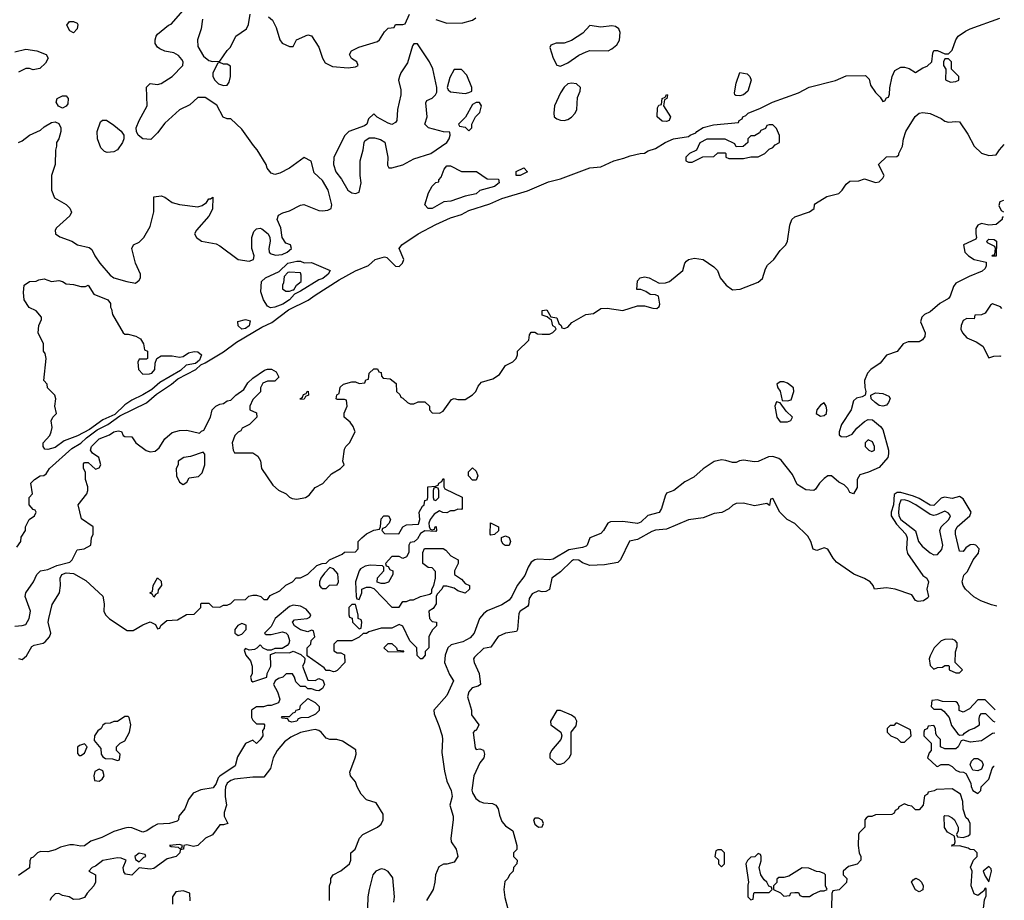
# Model space of a CAD drawing. Header units: inches. Extents: x 2380249 to 2585472, y 382747 to 546448.
# Tile 355 of 626: x 2562317 to 2567694, y 421451 to 426260. Entities that reach past the tile are written whole.
import ezdxf

# ---------------------------------------------------------------- set-up
doc = ezdxf.new("R2010")
doc.units = ezdxf.units.IN
doc.header["$MEASUREMENT"] = 0
doc.layers.add('C5462', color=7, linetype='Continuous')

msp = doc.modelspace()

# ---------------------------------------------------------------- linework, layer by layer
at = {"layer": 'C5462', "color": 4}
for points, elevation in [([(2562309.5, 425590.5), (2562330, 425598.8), (2562369.7, 425630.3), (2562430, 425657.3), (2562450, 425674.8), (2562490, 425698), (2562510, 425702), (2562530, 425694), (2562542, 425670), (2562542, 425650), (2562531.3, 425610), (2562518, 425590), (2562518, 425570), (2562511.6, 425548.4), (2562511.3, 425470), (2562491.3, 425410), (2562491.3, 425330), (2562507.1, 425287.1), (2562570, 425251.3), (2562590, 425231.3), (2562598.8, 425210), (2562590.8, 425190), (2562516.9, 425123.1), (2562511.3, 425110), (2562512, 425090), (2562535.3, 425075.3), (2562602, 425050), (2562632, 425030), (2562696.8, 425016.8), (2562710, 425004.7), (2562726.8, 424970), (2562754, 424930), (2562810, 424866), (2562830, 424851), (2562902, 424830), (2562950, 424822), (2562970, 424838), (2562976, 424850), (2562976, 424870), (2562949, 424930), (2562928.8, 425011.1), (2562938, 425030), (2562970, 425046), (2562995.3, 425070), (2563028.7, 425130), (2563048.8, 425211.1), (2563050, 425292), (2563090, 425298), (2563110, 425291.3), (2563150, 425262.8), (2563190, 425250.8), (2563290, 425238.8), (2563313.6, 425246.4), (2563337.2, 425262.8), (2563350, 425282), (2563358, 425282), (2563371.3, 425291.3), (2563370, 425226), (2563350, 425188), (2563282, 425110), (2563272, 425090), (2563282, 425070), (2563310, 425051.3), (2563390, 425036), (2563410, 425026), (2563510, 424951), (2563570, 424940.7), (2563594, 424950), (2563597.2, 424970), (2563583.7, 425010), (2563585.1, 425070), (2563596.2, 425103.8), (2563610, 425118.8), (2563630, 425122), (2563638.4, 425118.4), (2563673, 425090), (2563682.4, 425070), (2563685.3, 425050), (2563677.6, 425010), (2563679.1, 424990), (2563684.2, 424984.2), (2563714.3, 424974.3), (2563750, 424977.8), (2563778, 424990), (2563801.2, 425010), (2563795.3, 425030), (2563770, 425040.7), (2563749.6, 425070), (2563742.9, 425122.9), (2563722, 425170), (2563730, 425192), (2563753.6, 425206.4), (2563790, 425216), (2563850, 425246.8), (2563869.4, 425250.6), (2563950, 425218.8), (2563970, 425216), (2564000.2, 425219.8), (2564018, 425230), (2564020.4, 425239.6), (2564022, 425250), (2564000.9, 425330), (2563970, 425382), (2563924.7, 425424.7), (2563908.4, 425488.4), (2563870, 425508), (2563790.6, 425449.4), (2563738, 425422), (2563710, 425415.3), (2563690, 425422), (2563669.1, 425449.1), (2563662, 425470), (2563614, 425550), (2563592.9, 425572.9), (2563530, 425662), (2563470, 425718), (2563450, 425718), (2563428.8, 425728.9), (2563392.9, 425792.9), (2563330, 425835.3), (2563290, 425835.3), (2563245.4, 425794.6), (2563190, 425768.7), (2563110, 425695.3), (2563070, 425642), (2563033.2, 425606.8), (2562990, 425609.3), (2562964, 425630), (2562954, 425650), (2562953.2, 425670), (2562969.2, 425710), (2563012.7, 425790), (2563010, 425892), (2563030, 425911), (2563070, 425906), (2563090, 425911.3), (2563149.1, 425950.9), (2563208, 426010), (2563208.7, 426030), (2563203.1, 426043.1), (2563184.7, 426064.7), (2563158.6, 426078.6), (2563110, 426089.2), (2563081.2, 426101.2), (2563069.6, 426109.6), (2563057.2, 426130), (2563056, 426150), (2563061.2, 426170), (2563070, 426181), (2563129.4, 426230.6), (2563144, 426236), (2563208.7, 426310)], 36), ([(2563315.9, 426264.1), (2563307.7, 426210), (2563287.7, 426150), (2563290, 426114), (2563321.1, 426061.1), (2563350, 426038), (2563370, 426031.3), (2563410, 426034), (2563450, 426092), (2563468.8, 426111.1), (2563498, 426170), (2563555.3, 426210), (2563566.3, 426233.7), (2563575.3, 426290)], 36), ([(2563676.3, 426276.3), (2563697.3, 426257.3), (2563718, 426218), (2563738, 426150), (2563750, 426132), (2563790, 426114), (2563810, 426114), (2563829.1, 426150.9), (2563890, 426178), (2563910, 426172), (2563950.7, 426110.7), (2563971.2, 426051.1), (2563985.4, 426025.4), (2564025.4, 426005.4), (2564110, 425998), (2564150, 426002), (2564166, 426010), (2564158, 426030), (2564128.8, 426048.9), (2564118, 426070), (2564128, 426090), (2564169.2, 426110.8), (2564270, 426141), (2564282, 426150), (2564310, 426194), (2564330, 426214), (2564362, 426218), (2564370, 426234), (2564410, 426234), (2564422, 426238), (2564446, 426290)], 36), ([(2562300.4, 423379.6), (2562322, 423410), (2562325.6, 423434.4), (2562348, 423470), (2562348, 423490), (2562368, 423530), (2562398, 423550), (2562406, 423570), (2562402, 423582), (2562390, 423586), (2562368, 423610), (2562368.4, 423651.6), (2562386, 423670), (2562378, 423730), (2562398, 423750), (2562428, 423770), (2562448.8, 423771.1), (2562460.4, 423779.6), (2562479, 423810), (2562601.6, 423918.4), (2562650, 423947.8), (2562682.4, 423977.6), (2562740, 424020), (2562798.4, 424050), (2562863.8, 424096.2), (2563010, 424168.2), (2563064.2, 424215.8), (2563146, 424270), (2563180.7, 424299.3), (2563279, 424350), (2563305.2, 424374.8), (2563330, 424385.5), (2563430, 424446.7), (2563500.6, 424499.4), (2563639.2, 424580.8), (2563692.9, 424607.1), (2563784.9, 424675.1), (2563892.2, 424727.8), (2563930, 424756.4), (2564060.9, 424839.1), (2564150, 424888.4), (2564221.5, 424918.5), (2564259, 424950), (2564310, 424964.7), (2564322, 424962), (2564370, 424914), (2564390, 424912), (2564408, 424930), (2564415.3, 424950), (2564388.7, 425010), (2564404, 425030), (2564492.7, 425090), (2564590, 425142), (2564670, 425177.4), (2564730, 425197), (2564770, 425217.4), (2564885.1, 425254.9), (2564950, 425283.7), (2565090, 425326), (2565205.2, 425374.8), (2565270, 425392), (2565430, 425450.4), (2565490, 425457.3), (2565562, 425490), (2565616.6, 425503.4), (2565650, 425517.3), (2565706, 425530), (2565729.3, 425530.7), (2565750, 425544.7), (2565790, 425556), (2565842, 425590), (2565888, 425610), (2565970, 425622), (2565978, 425630), (2566010, 425642), (2566015.3, 425650), (2566050, 425672.4), (2566105.4, 425685.4), (2566242, 425698), (2566246, 425710), (2566262, 425718), (2566266, 425730), (2566283.1, 425736.9), (2566295.3, 425750), (2566363.3, 425776.7), (2566429, 425810), (2566570, 425860.5), (2566627.8, 425892.2), (2566771.6, 425928.4), (2566830, 425954), (2566935.3, 425955.3), (2566955.3, 425935.3), (2566963.5, 425903.5), (2566990, 425862), (2567016.9, 425836.9), (2567030, 425814), (2567042, 425818), (2567050, 425834), (2567062, 425838), (2567067.3, 425852.7), (2567068.4, 425888.4), (2567081.2, 425950), (2567097.2, 425982.8), (2567130, 426001), (2567150, 426001), (2567174.4, 425994.4), (2567210, 425972), (2567250, 425998), (2567272.9, 426007.1), (2567298, 426030), (2567303.1, 426076.9), (2567310, 426092), (2567330, 426092), (2567370, 426074), (2567390, 426074), (2567410, 426094), (2567428.7, 426150), (2567442.7, 426170), (2567482.2, 426197.8), (2567508.7, 426211.3), (2567670, 426268.8)], 32), ([(2564590, 426260.7), (2564650, 426240.7), (2564736.5, 426243.5), (2564790, 426258), (2564808, 426270)], 36), ([(2562290, 426084.7), (2562350, 426098.8), (2562410, 426090.7), (2562462, 426070), (2562471.3, 426050), (2562456.8, 426023.2), (2562426.4, 425993.6), (2562390, 425986), (2562370, 425994), (2562350, 425994), (2562310, 425974)], 36), ([(2562290, 422947.3), (2562330, 422951), (2562350, 422958), (2562369.3, 422990.7), (2562376, 423030), (2562346.6, 423110), (2562349.3, 423130), (2562392.7, 423190), (2562410, 423231), (2562429.7, 423250.3), (2562470, 423258.4), (2562520, 423280), (2562590, 423298.4), (2562602.9, 423310), (2562630, 423364.7), (2562669, 423371), (2562706, 423390), (2562708, 423430), (2562718, 423450), (2562718, 423490), (2562654, 423534), (2562635.3, 423610), (2562684, 423670), (2562689.2, 423690), (2562689, 423710), (2562675.3, 423750), (2562675.3, 423790), (2562665.2, 423810), (2562665.2, 423834.8), (2562670, 423842), (2562690, 423842), (2562730, 423806), (2562750, 423812), (2562759, 423830), (2562748.8, 423868.9), (2562713.6, 423893.6), (2562704, 423910), (2562709.3, 423930), (2562750, 423972), (2562806.3, 423993.7), (2562830, 424010.4), (2562855.3, 424015.3), (2562872, 424012), (2562882, 423990), (2562890, 423984.7), (2562930, 423982), (2562951.3, 423950), (2563007.9, 423907.9), (2563030, 423900.7), (2563056.5, 423903.5), (2563078.6, 423921.4), (2563110, 423971), (2563150, 424006), (2563190, 424017.3), (2563230, 424018.8), (2563298, 424002), (2563310, 424014), (2563322, 424018), (2563358, 424090), (2563368.7, 424130), (2563388.7, 424150), (2563410, 424161), (2563430, 424164.7), (2563450, 424178), (2563470, 424182), (2563498, 424210), (2563540.2, 424239.8), (2563563.2, 424276.8), (2563590, 424302), (2563654.6, 424345.4), (2563670, 424351.3), (2563691.3, 424351.3), (2563718, 424338), (2563731.6, 424308.4), (2563710, 424286), (2563670, 424286), (2563644.7, 424275.3), (2563632, 424250), (2563632, 424228), (2563590, 424186), (2563574, 424150), (2563574, 424130), (2563610, 424114), (2563612, 424090), (2563572, 424050), (2563532, 424030), (2563524.7, 424015.3), (2563510, 424008), (2563492, 423990), (2563478, 423950), (2563482, 423910), (2563490, 423894), (2563590, 423894), (2563616.9, 423876.9), (2563631.6, 423851.6), (2563638, 423810), (2563698.5, 423718.5), (2563730, 423690.8), (2563772, 423670), (2563790, 423652), (2563805.4, 423645.4), (2563830, 423641), (2563878, 423650), (2563897.2, 423662.8), (2563930, 423704.7), (2563972.5, 423727.5), (2564019.3, 423780.7), (2564068, 423810), (2564088, 423830), (2564082, 423850), (2564090, 423914), (2564098, 423930), (2564118, 423950), (2564148, 424010), (2564138, 424038), (2564122, 424062), (2564089.2, 424090), (2564088.8, 424111.1), (2564106, 424150), (2564102, 424182), (2564090, 424186), (2564050, 424186), (2564046, 424190), (2564048.4, 424211.6), (2564062, 424218), (2564067.3, 424252.7), (2564086, 424270), (2564130, 424282), (2564150, 424282), (2564170, 424274), (2564202, 424278), (2564207.3, 424292.7), (2564222, 424298), (2564226, 424330), (2564250, 424354), (2564270, 424354), (2564278, 424338), (2564290, 424334), (2564292.7, 424312.7), (2564302, 424302), (2564339.6, 424299.6), (2564372.7, 424272.7), (2564374, 424230), (2564392.7, 424212.7), (2564398, 424198), (2564410, 424194), (2564434, 424170), (2564450, 424162), (2564470, 424162), (2564492.7, 424172.7), (2564530, 424174), (2564554, 424150), (2564554, 424130), (2564570, 424114), (2564610, 424112), (2564630, 424122), (2564674.6, 424185.4), (2564690, 424191.3), (2564710, 424186), (2564750, 424186), (2564790, 424211.3), (2564808.7, 424230), (2564820.9, 424259.1), (2564839, 424281), (2564900.2, 424299.8), (2564936.5, 424323.5), (2564970, 424371.3), (2565010, 424391.3), (2565028.7, 424410), (2565035.3, 424430), (2565035.3, 424450), (2565098, 424510), (2565100.4, 424539.6), (2565110, 424554), (2565130, 424554), (2565145.4, 424545.4), (2565170, 424542), (2565210, 424542), (2565228, 424552), (2565246, 424570), (2565242, 424582), (2565228.4, 424588.4), (2565222, 424622), (2565210, 424626), (2565198, 424638), (2565170, 424646), (2565170, 424672), (2565196, 424676), (2565218, 424638), (2565250, 424632), (2565262, 424602), (2565274, 424590), (2565278, 424578), (2565290, 424574), (2565310, 424582), (2565332.9, 424607.1), (2565409.3, 424650.7), (2565450, 424656), (2565490, 424682.8), (2565525.4, 424685.4), (2565610, 424672), (2565690, 424698), (2565730, 424698), (2565775.3, 424684.7), (2565796.4, 424683.6), (2565810, 424694), (2565813.6, 424706.4), (2565806, 424750), (2565790, 424758), (2565760.4, 424760.4), (2565736.4, 424776.4), (2565710, 424786), (2565687.3, 424787.3), (2565690, 424834), (2565706, 424850), (2565730, 424856), (2565754, 424850), (2565810, 424822), (2565843.6, 424823.6), (2565866, 424830), (2565939, 424890), (2565949, 424930), (2565958, 424942), (2565970, 424951), (2566002, 424958), (2566050, 424950.4), (2566107.7, 424910), (2566127.7, 424890), (2566143, 424850), (2566174.9, 424810), (2566210, 424785.7), (2566250.8, 424789.2), (2566350, 424826.7), (2566372.9, 424847.1), (2566390, 424898.8), (2566401.1, 424918.9), (2566436.2, 424950), (2566470, 425000.7), (2566500.9, 425030), (2566509.6, 425050.4), (2566522.4, 425137.6), (2566534, 425170), (2566550, 425182.8), (2566630, 425211.3), (2566655.3, 425230), (2566658, 425250), (2566663.1, 425256.9), (2566725.6, 425294.4), (2566790, 425311.3), (2566808.7, 425330), (2566830, 425362), (2566850, 425378), (2566900.4, 425379.6), (2566930, 425392), (2566990, 425372), (2567010, 425374), (2567030, 425394), (2567038, 425410), (2567008, 425470), (2567010, 425474), (2567050, 425512), (2567107.3, 425512.7), (2567118, 425522), (2567118, 425530), (2567138, 425570), (2567144, 425610), (2567157.2, 425650), (2567207.5, 425732.5), (2567229.5, 425750.5), (2567250, 425753.4), (2567290, 425747.3), (2567350, 425721), (2567370, 425706.8), (2567390, 425701), (2567430, 425704.7), (2567450, 425702), (2567495.9, 425635.9), (2567530.5, 425570.5), (2567570, 425531.3), (2567610, 425518), (2567650, 425522), (2567668.7, 425550), (2567694.3, 425578)], 28), ([(2567689.9, 425273.3), (2567670, 425266), (2567664.7, 425244.7), (2567678, 425218), (2567689, 425211.7)], 28), ([(2567688.6, 425186), (2567682, 425178), (2567682, 425170), (2567650, 425142), (2567610, 425138), (2567570, 425148), (2567550, 425138), (2567539.6, 425120.4), (2567538, 425090), (2567542, 425070), (2567538, 425062), (2567472, 425030), (2567478, 424990), (2567498, 424970), (2567530, 424951.3), (2567595.3, 424935.3), (2567596, 424916), (2567590, 424902), (2567573.8, 424886.2), (2567501.7, 424858.3), (2567430, 424820.9), (2567416.7, 424803.3), (2567399.3, 424750), (2567390, 424738), (2567342.8, 424710), (2567290, 424664), (2567258, 424650), (2567243.4, 424636.6), (2567236, 424610), (2567262.8, 424550), (2567261, 424530), (2567247.5, 424512.5), (2567230, 424501.2), (2567170, 424501.2), (2567142, 424490), (2567110, 424449), (2567050, 424428.7), (2567015.5, 424384.5), (2566966, 424350), (2566946.8, 424330), (2566931.3, 424290), (2566931.6, 424251.6), (2566938, 424230), (2566934, 424210), (2566918.8, 424201.2), (2566887.1, 424192.9), (2566870, 424178), (2566858, 424130), (2566804.7, 424050), (2566792, 424010), (2566792.7, 423992.7), (2566803.6, 423983.6), (2566830, 423982), (2566863.1, 423996.9), (2566888.7, 424030), (2566930, 424066), (2566950, 424076), (2566974.4, 424074.4), (2567018.5, 424038.5), (2567030, 424022), (2567062, 423910), (2567062, 423890), (2567058, 423870), (2567010, 423815.3), (2566952, 423790), (2566904.7, 423775.3), (2566891.3, 423748.7), (2566890, 423706), (2566871.3, 423670), (2566850, 423678), (2566839.5, 423699.5), (2566819.5, 423719.5), (2566790, 423735.3), (2566750, 423768.7), (2566730, 423768.7), (2566710, 423755.3), (2566684.7, 423730), (2566663.6, 423696.4), (2566654, 423690), (2566610, 423693.2), (2566562.7, 423722.7), (2566536.9, 423776.9), (2566474.9, 423854.9), (2566463.5, 423863.5), (2566430, 423875.6), (2566406.7, 423873.3), (2566350, 423847.6), (2566330, 423845.1), (2566270, 423854.5), (2566248.4, 423851.6), (2566230, 423841.2), (2566210, 423841.2), (2566173.8, 423853.8), (2566150, 423856.9), (2566110, 423847.3), (2566050, 423806.6), (2565998.7, 423761.3), (2565950, 423736.2), (2565890, 423689.3), (2565850, 423674), (2565841.6, 423658.4), (2565822.4, 423590), (2565810, 423569.5), (2565747.5, 423552.5), (2565710, 423517), (2565690, 423508), (2565610, 423519.2), (2565542.6, 423517.4), (2565528, 423510), (2565505.5, 423470), (2565490, 423454.5), (2565430.8, 423430), (2565416.3, 423390), (2565410, 423385.1), (2565390, 423376.9), (2565315.5, 423364.5), (2565230, 423313.3), (2565209.6, 423309.6), (2565146.7, 423313.3), (2565130, 423309.6), (2565110, 423297), (2565094, 423270), (2565076.1, 423224), (2565033.1, 423170), (2565005.3, 423110), (2564990.4, 423090), (2564950, 423064), (2564870, 423031.2), (2564850, 423016.2), (2564828.4, 422990), (2564799.3, 422910), (2564776.3, 422883.7), (2564737.6, 422862.4), (2564673.9, 422846.1), (2564655.8, 422830), (2564639.6, 422790), (2564636.5, 422750), (2564664.7, 422684.7), (2564686.8, 422650), (2564650.3, 422570), (2564579.3, 422490), (2564579.5, 422470), (2564606.4, 422406.4), (2564623.7, 422350), (2564626.4, 422330), (2564621.4, 422258.6), (2564636.1, 422156.1), (2564650, 422102), (2564674, 422050), (2564678.5, 422018.5), (2564666.8, 421970), (2564684.9, 421910), (2564684.9, 421890), (2564670.6, 421790), (2564674, 421770), (2564701, 421730), (2564710.5, 421689.5), (2564690, 421659), (2564649, 421649), (2564631, 421649), (2564606, 421634), (2564586.8, 421590), (2564584, 421550), (2564574, 421510), (2564538, 421450)], 28), ([(2567630, 424708), (2567619.6, 424700.4), (2567590, 424658), (2567570, 424648), (2567534, 424646), (2567530, 424626), (2567490, 424628), (2567470, 424618), (2567458, 424590), (2567456, 424570), (2567466, 424550), (2567490, 424522.8), (2567541, 424501), (2567576.9, 424476.9), (2567610, 424414), (2567636.4, 424423.6), (2567670, 424424.7), (2567674.4, 424423.2)], 32), ([(2567679.9, 424682.8), (2567672.9, 424692.9), (2567630, 424708)], 32), ([(2562310, 422771), (2562330, 422766), (2562353.6, 422786.4), (2562383.7, 422836.3), (2562396.5, 422843.5), (2562444.8, 422855.2), (2562456.6, 422863.4), (2562479.3, 422890), (2562486, 422910), (2562472.3, 422970), (2562475.1, 422990), (2562493.6, 423066.4), (2562534, 423130), (2562539, 423170), (2562537.2, 423210), (2562546, 423230), (2562570, 423239.3), (2562610, 423234.9), (2562677.5, 423197.5), (2562770, 423112), (2562777.3, 423070), (2562776, 423030), (2562784.7, 423010), (2562807.5, 422987.5), (2562904.1, 422924.1), (2562935.9, 422924.1), (2562990, 422954.8), (2563030, 422971.3), (2563058, 422958), (2563070, 422934), (2563082, 422938), (2563087.3, 422952.7), (2563120.4, 422979.6), (2563178, 422982), (2563228.4, 423011.6), (2563270, 423014), (2563306, 423050), (2563306, 423070), (2563310, 423074), (2563350, 423074), (2563370, 423054), (2563410, 423052), (2563430, 423062), (2563450, 423062), (2563470, 423072), (2563490, 423092), (2563550, 423094), (2563568.4, 423111.6), (2563590, 423118), (2563610, 423118), (2563634, 423110), (2563650, 423094), (2563670, 423094), (2563684.7, 423115.3), (2563738, 423142), (2563770, 423172), (2563806, 423190), (2563827.3, 423212.7), (2563850, 423212), (2563890, 423232), (2563940.2, 423279.8), (2563968.8, 423291.1), (2563990, 423292), (2564009.1, 423310.9), (2564078, 423342), (2564090, 423352), (2564150, 423354), (2564166, 423370), (2564166, 423410), (2564186, 423430), (2564210, 423452), (2564250, 423472), (2564282, 423478), (2564287.3, 423492.7), (2564290, 423534), (2564306, 423550), (2564330.7, 423550.7), (2564342, 423530), (2564334, 423510), (2564312.7, 423487.3), (2564298, 423482), (2564294, 423470), (2564310, 423454), (2564387.3, 423452.7), (2564408.8, 423491.1), (2564430, 423502), (2564495.3, 423504.7), (2564502, 423530), (2564498, 423570), (2564516.4, 423603.6), (2564526, 423610), (2564530, 423634), (2564542, 423638), (2564546, 423650), (2564546, 423710), (2564587.3, 423712.7), (2564602, 423718), (2564606, 423730), (2564622, 423738), (2564630, 423754), (2564634, 423750), (2564634, 423710), (2564638, 423698), (2564732.7, 423652.7), (2564734, 423590), (2564730, 423586), (2564710, 423588), (2564690, 423578), (2564670, 423578), (2564650, 423568), (2564628.4, 423568.4), (2564610, 423578), (2564579.6, 423560.4), (2564558, 423530), (2564552, 423510), (2564552.7, 423492.7), (2564558, 423478), (2564570, 423474), (2564582, 423478), (2564586, 423490), (2564591.6, 423491.6), (2564594, 423470), (2564590, 423466), (2564530, 423468), (2564505.4, 423454.6), (2564490, 423426), (2564472, 423408), (2564450, 423406), (2564442, 423390), (2564442, 423350), (2564430, 423326), (2564410, 423318), (2564390, 423328), (2564350, 423328), (2564314, 423290), (2564318, 423278), (2564330, 423274), (2564338, 423258), (2564354, 423250), (2564354, 423230), (2564331.2, 423188.9), (2564310, 423182), (2564290, 423182), (2564268.4, 423188.4), (2564270, 423212), (2564306, 423250), (2564306, 423270), (2564298, 423278), (2564230, 423281.2), (2564203.5, 423276.5), (2564178.8, 423261.2), (2564171, 423250), (2564151.3, 423190), (2564154, 423110), (2564158, 423098), (2564170, 423094), (2564186, 423130), (2564186, 423150), (2564210, 423162), (2564230, 423162), (2564250, 423154), (2564350, 423052), (2564390, 423052), (2564410, 423082), (2564430, 423082), (2564450, 423092), (2564467.3, 423092.7), (2564506, 423110), (2564556.4, 423123.6), (2564567.3, 423132.7), (2564568, 423150), (2564578, 423170), (2564588, 423210), (2564587.3, 423247.3), (2564570, 423266), (2564548.4, 423268.4), (2564518, 423290), (2564518, 423350), (2564528, 423372), (2564630, 423372), (2564643.6, 423363.6), (2564671.6, 423331.6), (2564711.2, 423311.1), (2564711.3, 423290), (2564692, 423250), (2564692, 423230), (2564730, 423204.7), (2564750, 423182), (2564774, 423170), (2564774, 423150), (2564750, 423128), (2564710, 423142), (2564690, 423155.3), (2564650, 423166), (2564630, 423166), (2564622, 423150), (2564596.9, 423123.1), (2564591.3, 423110), (2564591.3, 423070), (2564574.8, 423045.2), (2564552, 423030), (2564554, 422990), (2564570, 422974), (2564594, 422970), (2564594, 422950), (2564571.6, 422928.4), (2564556.9, 422903.1), (2564551.3, 422890), (2564552, 422830), (2564532, 422810), (2564532, 422790), (2564514, 422770), (2564506, 422770), (2564488.4, 422788.4), (2564486, 422830), (2564447.3, 422867.3), (2564408.4, 422948.4), (2564390, 422958), (2564350, 422938), (2564290, 422938), (2564223.6, 422916.4), (2564210, 422908), (2564192.7, 422907.3), (2564171.6, 422888.4), (2564130, 422868.7), (2564050, 422868), (2564032, 422850), (2564032.7, 422812.7), (2564050, 422802), (2564070, 422802), (2564091.2, 422791.1), (2564092, 422750), (2564050, 422706), (2564039.6, 422700.4), (2564030, 422698), (2564010, 422706), (2563990, 422706), (2563980.4, 422720.4), (2563886, 422786), (2563886, 422830), (2563906, 422850), (2563908, 422870), (2563928, 422890), (2563922, 422922), (2563910, 422926), (2563890, 422918), (2563850, 422928.7), (2563818, 422950), (2563806, 422970), (2563818, 422982), (2563886, 422990), (2563902, 422998), (2563906, 423010), (2563880.4, 423040.4), (2563850, 423058), (2563810, 423062), (2563790, 423055.3), (2563712, 422990), (2563690, 422946), (2563654, 422910), (2563662, 422902), (2563690, 422902), (2563750, 422918), (2563771, 422911), (2563781, 422901), (2563791, 422870), (2563786, 422854), (2563776.9, 422843.1), (2563750, 422826), (2563710, 422826), (2563690, 422818), (2563670, 422818), (2563647.3, 422827.3), (2563630, 422846), (2563612.7, 422827.3), (2563599.6, 422820.4), (2563570, 422818), (2563550, 422826), (2563542, 422818), (2563552, 422790), (2563578, 422758), (2563586.8, 422730), (2563586, 422690), (2563578, 422670), (2563582, 422650), (2563590, 422644.7), (2563666, 422670), (2563668, 422690), (2563688, 422730), (2563687.3, 422792.7), (2563716.4, 422803.6), (2563790, 422802), (2563810, 422812), (2563852.7, 422792.7), (2563874, 422774), (2563872, 422750), (2563862, 422730), (2563890, 422654), (2563930, 422652), (2563950, 422662), (2563972.7, 422652.7), (2563982, 422630), (2563970, 422608), (2563950, 422595.3), (2563936.4, 422596.4), (2563910, 422606), (2563890, 422606), (2563878, 422618), (2563850, 422618), (2563824.7, 422644.7), (2563818, 422670), (2563807.3, 422687.3), (2563772.7, 422687.3), (2563754, 422670), (2563730, 422662), (2563712, 422650), (2563702, 422630), (2563724.7, 422590), (2563738, 422550), (2563730.8, 422529.2), (2563690, 422515.3), (2563670, 422515.3), (2563648.4, 422508.4), (2563610, 422508), (2563582, 422490), (2563582, 422450), (2563590, 422434), (2563610, 422414), (2563650, 422414), (2563654, 422410), (2563652, 422390), (2563642, 422378), (2563644.7, 422350), (2563630, 422328), (2563610, 422308), (2563590, 422326), (2563550, 422308), (2563506, 422234), (2563494.4, 422185.6), (2563410.3, 422129.7), (2563400.7, 422119.3), (2563390, 422088.7), (2563374.2, 422065.8), (2563305.2, 422054.8), (2563264, 422036), (2563238.8, 422001.2), (2563218, 421950), (2563186, 421910), (2563184.7, 421890), (2563177.3, 421882.7), (2563134, 421870), (2563070, 421866), (2563045.5, 421854.5), (2563011.3, 421830), (2562990, 421823.7), (2562930, 421846), (2562910, 421849.2), (2562890, 421845.2), (2562830, 421826), (2562765.2, 421794.8), (2562705.5, 421774.5), (2562670, 421749.2), (2562650, 421746), (2562610, 421754), (2562590, 421753.2), (2562538.8, 421741.2), (2562510, 421726.6), (2562470, 421715.3), (2562430, 421718), (2562414, 421710), (2562390, 421686), (2562378, 421682), (2562372.7, 421667.3), (2562370, 421628.7), (2562310, 421586)], 24), ([(2567653.1, 423056.7), (2567624.7, 423064.7), (2567566.6, 423086.6), (2567527.7, 423107.7), (2567482, 423150), (2567469, 423170), (2567464, 423190), (2567474, 423226), (2567493.6, 423246.4), (2567524, 423310), (2567554, 423346), (2567557.2, 423370), (2567539, 423390), (2567525.8, 423394.2), (2567508.4, 423391.6), (2567484.4, 423375.6), (2567470, 423355.3), (2567450, 423358), (2567427.3, 423450), (2567427.3, 423470), (2567437, 423490), (2567506.6, 423550), (2567514, 423570), (2567470, 423642.7), (2567450, 423657), (2567410, 423645.6), (2567366.7, 423653.3), (2567350, 423647.8), (2567310, 423606.9), (2567290, 423609.7), (2567230, 423646.2), (2567198.6, 423658.6), (2567130, 423678.5), (2567110, 423678.7), (2567092.8, 423667.2), (2567089.2, 423610), (2567075.8, 423570), (2567076.5, 423550), (2567104.7, 423504.7), (2567156.1, 423450), (2567164, 423430), (2567159.3, 423370), (2567164.7, 423344.7), (2567250, 423224.7), (2567271.3, 423210), (2567281, 423190), (2567271.3, 423150), (2567281, 423110), (2567277.3, 423102.7), (2567253.2, 423086.8), (2567223.2, 423083.2), (2567209.2, 423089.2), (2567190, 423119), (2567098, 423150), (2567050, 423158), (2566986, 423150), (2566978, 423170), (2566962, 423190), (2566930, 423209.2), (2566872.5, 423232.5), (2566777, 423297), (2566758.9, 423318.9), (2566730, 423368.7), (2566710, 423375.3), (2566670, 423362), (2566650, 423368.7), (2566638, 423410), (2566620.4, 423440.4), (2566549.3, 423509.3), (2566508, 423530), (2566468, 423570), (2566430, 423646), (2566418, 423642), (2566412, 423608), (2566398, 423618), (2566330, 423606), (2566270, 423619.3), (2566230, 423619), (2566210.7, 423609.3), (2566190, 423589), (2566150.6, 423569.4), (2566110, 423562.7), (2566050, 423539), (2565970, 423529.4), (2565850, 423477.2), (2565790, 423472), (2565770, 423466), (2565690, 423420.9), (2565646.8, 423413.2), (2565598.8, 423310), (2565583.5, 423296.5), (2565510, 423283.7), (2565430, 423279.3), (2565390, 423293.2), (2565370, 423308.7), (2565342, 423310), (2565330, 423304), (2565270, 423245.2), (2565222.8, 423210), (2565210, 423148.7), (2565190, 423137.2), (2565170, 423136), (2565150, 423141.2), (2565115.5, 423124.5), (2565099.9, 423100.1), (2565095.2, 423064.8), (2565090, 423055.3), (2565050.5, 423029.5), (2565043, 423017), (2565035.5, 422930), (2565030, 422919), (2564970, 422909.3), (2564930, 422892), (2564890, 422833.2), (2564850, 422826), (2564801.4, 422778.6), (2564796, 422770), (2564798.8, 422750), (2564826, 422690), (2564834, 422630), (2564819.8, 422620.2), (2564788.4, 422611.6), (2564770, 422588.7), (2564762, 422562), (2564784.7, 422490), (2564783.6, 422463.6), (2564824.7, 422410), (2564810, 422378), (2564802, 422378), (2564792.7, 422367.3), (2564803.6, 422283.6), (2564810, 422274), (2564830, 422278), (2564850, 422271.3), (2564856, 422250), (2564850.8, 422230), (2564830, 422202), (2564797.3, 422130), (2564786.6, 422053.4), (2564790, 422038), (2564807.1, 422007.1), (2564830, 421990.7), (2564850, 421984), (2564899.1, 421979.1), (2564918, 421970), (2564930.6, 421950.6), (2564936.8, 421916.8), (2564950, 421882), (2564970, 421858), (2565010.8, 421830), (2565031.3, 421750), (2565031.6, 421728.4), (2565014, 421710), (2565014, 421690), (2565034, 421670), (2565032, 421650), (2565014, 421630), (2565012, 421610), (2564992, 421590), (2564982, 421570), (2564966.4, 421553.6), (2564961, 421510), (2564966.4, 421466.4), (2564983.6, 421403.6)], 32), ([(2567590, 422546), (2567550, 422546), (2567503.6, 422496.4), (2567470, 422478), (2567448, 422488), (2567448, 422510), (2567438, 422530), (2567430, 422535.3), (2567356.4, 422536.4), (2567330, 422546), (2567298, 422542), (2567294, 422510), (2567310, 422494), (2567350, 422494), (2567363.6, 422483.6), (2567394, 422450), (2567406.4, 422406.4), (2567439.6, 422359.6), (2567450, 422352), (2567470, 422354), (2567476.4, 422363.6), (2567500.2, 422379.8), (2567530, 422391.3), (2567558, 422410), (2567556.4, 422443.6), (2567560.4, 422459.6), (2567570, 422472), (2567591.6, 422471.6), (2567634, 422430), (2567643.3, 422425.3)], 36), ([(2567644.6, 422491.4), (2567590, 422546)], 36), ([(2564009.2, 421450), (2564009.2, 421530), (2564015.3, 421550), (2564015.3, 421570), (2564029.3, 421590.7), (2564070, 421611.3), (2564118, 421650), (2564126, 421670), (2564126, 421710), (2564148.8, 421731.1), (2564172.7, 421790), (2564190, 421810.5), (2564270, 421850.7), (2564290, 421867.3), (2564302, 421890), (2564302, 421922), (2564262.7, 421982.7), (2564210, 421999.3), (2564181.2, 422030), (2564159, 422070), (2564150, 422098), (2564124, 422130), (2564119, 422150), (2564149.2, 422230), (2564154, 422250), (2564152.7, 422272.7), (2564080.2, 422320.2), (2564049.3, 422329.3), (2564010, 422329.5), (2563990, 422337), (2563962.9, 422370), (2563950, 422378.9), (2563930, 422383.1), (2563910, 422380.4), (2563850, 422367.6), (2563798.4, 422341.6), (2563763.8, 422316.2), (2563722, 422270), (2563700.5, 422230), (2563686, 422170), (2563650, 422123.7), (2563590, 422124.2), (2563490, 422112.2), (2563470, 422105.4), (2563450.4, 422090), (2563441.5, 422070), (2563439, 422050), (2563438.4, 422018.4), (2563445.5, 421970), (2563434, 421930), (2563434, 421910), (2563452.7, 421870), (2563430, 421862.7), (2563410, 421864), (2563370, 421809.3), (2563331.3, 421790), (2563290.5, 421749.5), (2563265.2, 421745.2), (2563230, 421753.2), (2563214, 421750), (2563212, 421730), (2563194, 421726), (2563192, 421710), (2563171.3, 421690), (2563122.5, 421677.5), (2563050, 421624), (2563030, 421621.2), (2562970, 421628.7), (2562930, 421588.7), (2562894, 421594), (2562886.3, 421606.3), (2562881.2, 421630), (2562898, 421670), (2562892.9, 421672.9), (2562870, 421681.2), (2562850, 421682.7), (2562770, 421669.2), (2562730, 421637.2), (2562712, 421630), (2562694, 421610), (2562730.8, 421590.8), (2562730.8, 421550), (2562721, 421530), (2562684.7, 421490), (2562670, 421466), (2562643.6, 421456.4), (2562610, 421455.3), (2562586, 421470), (2562550, 421478), (2562530, 421488), (2562510, 421486), (2562490, 421466), (2562482, 421450)], 28), ([(2567310, 422406), (2567278, 422402), (2567272.7, 422387.3), (2567258, 422382), (2567254, 422370), (2567254, 422350), (2567294, 422310), (2567294, 422270), (2567283.6, 422256.4), (2567274, 422230), (2567323.6, 422183.6), (2567330, 422182), (2567350, 422192), (2567390, 422192), (2567410, 422182), (2567430, 422162), (2567450, 422152), (2567471.6, 422151.6), (2567483.6, 422143.6), (2567511.6, 422091.6), (2567512.7, 422072.7), (2567522, 422050), (2567550, 422034), (2567566, 422050), (2567568.7, 422071.3), (2567610, 422112), (2567628.7, 422170), (2567637.2, 422182.8), (2567638.8, 422184.2)], 36), ([(2567642.1, 422364.2), (2567630, 422362), (2567570, 422322), (2567510, 422315.3), (2567470, 422326), (2567458, 422322), (2567442, 422290), (2567430, 422278), (2567370, 422278), (2567346, 422290), (2567346, 422330), (2567327.3, 422347.3), (2567320.4, 422360.4), (2567318, 422390), (2567310, 422406)], 36), ([(2567579.5, 421390), (2567586, 421454), (2567595.5, 421475.5), (2567595.3, 421515.3), (2567590, 421518), (2567579.8, 421500.2), (2567550, 421478), (2567530, 421486), (2567513.2, 421530), (2567518, 421610), (2567508.8, 421631.1), (2567526, 421670), (2567546, 421690), (2567546, 421710), (2567530, 421726), (2567508.4, 421728.4), (2567496.4, 421736.4), (2567450, 421748), (2567407.3, 421747.3), (2567410, 421754), (2567422, 421758), (2567426, 421770), (2567422, 421802), (2567383.1, 421823.1), (2567368.4, 421848.4), (2567366, 421910), (2567370, 421914), (2567390, 421912), (2567410, 421902), (2567422, 421890), (2567442, 421850), (2567442, 421830), (2567434, 421810), (2567438, 421798), (2567470, 421794), (2567496.4, 421803.6), (2567507.3, 421812.7), (2567508, 421870), (2567498, 421890), (2567484, 421904), (2567468.8, 421948.9), (2567468, 421990), (2567455.3, 422030), (2567410, 422059), (2567324.7, 422055.3), (2567311.6, 422048.4), (2567278, 422042), (2567274, 422030), (2567258, 422022), (2567252, 421970), (2567230, 421946), (2567210, 421946), (2567190, 421966), (2567168.4, 421968.4), (2567150, 421978), (2567118, 421962), (2567114, 421950), (2567098, 421942), (2567092.7, 421927.3), (2567079.6, 421920.4), (2566990, 421918), (2566970, 421908), (2566950, 421908), (2566939.6, 421900.4), (2566932, 421890), (2566932, 421850), (2566901, 421819), (2566898, 421810), (2566896, 421750), (2566901, 421710), (2566911, 421690), (2566911.3, 421670), (2566890.9, 421649.1), (2566843.6, 421636.4), (2566814, 421610), (2566814, 421590), (2566834, 421570), (2566831.6, 421548.4), (2566791.6, 421508.4), (2566758, 421502), (2566752.7, 421487.3), (2566751.3, 421410)], 36), ([(2564359.3, 421440.7), (2564363.7, 421470), (2564354.5, 421574.5), (2564330, 421609), (2564310, 421619.3), (2564290, 421622.7), (2564261, 421610), (2564246, 421590), (2564226, 421510), (2564218.8, 421470), (2564216.3, 421410)], 28), ([(2563248.4, 421448.4), (2563246, 421490), (2563210, 421502), (2563170, 421498), (2563152, 421470), (2563152, 421430)], 32)]:
    msp.add_lwpolyline(points, dxfattribs=dict(at, elevation=elevation))
for points, elevation in [([(2562610, 426189.3), (2562590, 426199), (2562574, 426230), (2562589.3, 426250.7), (2562610.5, 426250.5), (2562630, 426241), (2562634.4, 426234.4), (2562630.5, 426210)], 36), ([(2565430, 426229), (2565392.4, 426187.6), (2565330, 426146.6), (2565290, 426132.7), (2565247.3, 426132.7), (2565218, 426122), (2565211.6, 426108.4), (2565230.9, 426050.9), (2565250, 426012), (2565270, 426006), (2565310, 426025.5), (2565370, 426066.8), (2565410, 426084.7), (2565430, 426091.3), (2565530, 426091), (2565550, 426101), (2565577.5, 426122.5), (2565592.1, 426147.9), (2565596, 426190), (2565589.2, 426210), (2565570, 426223.7), (2565550, 426227.3), (2565490, 426219.6)], 36), ([(2564490, 426128), (2564470, 426128), (2564462, 426118), (2564434.4, 426025.6), (2564398, 425970), (2564391, 425950), (2564386, 425930), (2564398, 425878), (2564398.8, 425850), (2564381, 425770), (2564376, 425710), (2564370, 425698), (2564350, 425688), (2564330, 425695.3), (2564268.4, 425728.4), (2564250, 425746), (2564222, 425718), (2564212, 425690), (2564199.8, 425680.2), (2564114, 425650), (2564090, 425626), (2564032.7, 425507.3), (2564031.3, 425468.7), (2564042.8, 425430), (2564074, 425390), (2564108.7, 425328.7), (2564130, 425314), (2564150, 425310.8), (2564170, 425318), (2564180.9, 425370), (2564176, 425410), (2564176, 425490), (2564193.2, 425550), (2564197.2, 425590), (2564201.5, 425598.5), (2564224.7, 425615.3), (2564255.3, 425615.3), (2564286.8, 425606.8), (2564311, 425591), (2564327.3, 425510), (2564325.4, 425465.4), (2564332, 425452), (2564350, 425451.3), (2564410, 425467.3), (2564470, 425500.7), (2564562, 425530), (2564649, 425590), (2564662, 425610), (2564668, 425630), (2564666, 425646), (2564631.3, 425648.7), (2564550, 425669.4), (2564529, 425690), (2564542, 425730), (2564534, 425806), (2564541.2, 425818.8), (2564570, 425832), (2564588, 425850), (2564594.6, 425865.4), (2564595.3, 425890), (2564572.5, 425992.5), (2564554, 426030)], 36), ([(2563410, 426026), (2563398, 426022), (2563372, 425970), (2563372, 425950), (2563382, 425930), (2563402, 425910), (2563430, 425901), (2563450, 425902), (2563460.2, 425919.8), (2563468.7, 425950), (2563467.3, 426007.3), (2563450, 426018), (2563430, 426018)], 36), ([(2567390, 426046), (2567370, 426046), (2567362, 426030), (2567362, 426010), (2567374, 425990), (2567372.7, 425932.7), (2567399.6, 425919.6), (2567430, 425922), (2567446, 425930), (2567446, 425950), (2567406, 425990), (2567406, 426030)], 32), ([(2564730, 425988.7), (2564690, 425988.7), (2564665.4, 425945.4), (2564651.3, 425890), (2564656.9, 425876.9), (2564670, 425866), (2564750, 425858), (2564770, 425862), (2564786, 425870), (2564786, 425890), (2564758, 425958)], 36), ([(2566250, 425843.6), (2566227.2, 425847.2), (2566222, 425850), (2566220.2, 425860.2), (2566230, 425914), (2566250, 425971.3), (2566290, 425964.7), (2566304.7, 425950), (2566310.8, 425930.8), (2566293.4, 425870), (2566270, 425849.6)], 32), ([(2565330, 425914), (2565310, 425909.3), (2565290, 425892.7), (2565270, 425861.2), (2565237.6, 425790), (2565234.6, 425750), (2565235.8, 425730), (2565250, 425718), (2565270, 425711.6), (2565290, 425710.3), (2565310, 425716), (2565330, 425728.5), (2565349.6, 425750), (2565358.7, 425770), (2565363.7, 425836.3), (2565377.2, 425870), (2565379, 425890), (2565358, 425910)], 36), ([(2565850, 425703.7), (2565825.6, 425705.6), (2565798, 425730), (2565800.4, 425779.6), (2565807.3, 425792.7), (2565822, 425798), (2565826, 425830), (2565842, 425838), (2565850, 425852), (2565854, 425850), (2565852, 425830), (2565838, 425822), (2565832, 425790), (2565870.8, 425730), (2565864.7, 425710)], 32), ([(2562550, 425778), (2562528.8, 425788.9), (2562515.3, 425810), (2562522, 425830), (2562550, 425844.7), (2562570, 425844.7), (2562581, 425830), (2562578.8, 425801.2), (2562570, 425788)], 36), ([(2564810, 425808), (2564790, 425798), (2564752, 425728), (2564714, 425690), (2564718, 425678), (2564750, 425674), (2564770, 425654), (2564786, 425670), (2564786, 425690), (2564806, 425730), (2564830, 425754), (2564838, 425790), (2564827.3, 425807.3)], 36), ([(2562794.6, 425534.6), (2562780.2, 425540.2), (2562760.2, 425560.2), (2562741.2, 425610), (2562739, 425650), (2562758, 425702), (2562768.4, 425711.6), (2562790, 425711.3), (2562830, 425684.7), (2562870.7, 425650.7), (2562884.7, 425630), (2562886, 425610), (2562878.8, 425590), (2562850, 425549), (2562830, 425539)], 36), ([(2566430, 425686), (2566410, 425686), (2566398, 425682), (2566390, 425666), (2566365.4, 425654.6), (2566358, 425642), (2566330, 425626), (2566310, 425626), (2566294, 425610), (2566294, 425590), (2566267.3, 425567.3), (2566230, 425566), (2566222, 425582), (2566170, 425608), (2566070, 425608), (2566031.6, 425588.4), (2566012.7, 425547.3), (2565974, 425530), (2565954, 425510), (2565954, 425490), (2565970, 425482), (2565990, 425482), (2566048, 425512), (2566107.3, 425512.7), (2566130, 425534), (2566170, 425534), (2566174, 425530), (2566174, 425510), (2566190, 425502), (2566270, 425502), (2566310, 425512), (2566350, 425512), (2566386, 425530), (2566410, 425554), (2566430, 425562), (2566443.1, 425576.9), (2566466, 425590), (2566467.3, 425627.3), (2566450, 425666)], 32), ([(2564570, 425229.6), (2564548, 425230), (2564529.2, 425250), (2564550, 425314), (2564570, 425352), (2564590, 425372), (2564606, 425374), (2564606, 425386), (2564619, 425401), (2564635.3, 425444.7), (2564650, 425462), (2564670, 425462), (2564730, 425431.3), (2564810.8, 425430.8), (2564870, 425392), (2564932, 425390), (2564936, 425370), (2564910.3, 425349.7), (2564830, 425326.6), (2564810, 425309.6), (2564750, 425297.2), (2564672, 425270), (2564633.8, 425266.2)], 32), ([(2565050, 425409.4), (2565028.7, 425410), (2565028.4, 425431.6), (2565070, 425451.3), (2565091, 425430)], 32), ([(2567628.7, 424968.7), (2567630, 424974), (2567642, 424978), (2567646, 425010), (2567642, 425022), (2567602, 425042), (2567598, 425050), (2567610, 425062), (2567639.6, 425059.6), (2567652, 425050), (2567650, 424969)], 28), ([(2563870, 424932), (2563910, 424934), (2564012, 424890), (2564002, 424870), (2563972.9, 424847.1), (2563950, 424839.6), (2563850, 424777.2), (2563818, 424762), (2563790.3, 424729.7), (2563753.5, 424706.5), (2563710, 424689.5), (2563686.8, 424686.8), (2563670, 424695.3), (2563648.7, 424730), (2563634, 424774), (2563637.2, 424830), (2563659, 424850), (2563734.6, 424885.4), (2563782, 424930), (2563830, 424940.7), (2563850, 424941)], 32), ([(2562490, 424831), (2562530, 424836), (2562550, 424831), (2562570, 424818), (2562610, 424814.8), (2562650, 424804), (2562676.5, 424803.5), (2562690, 424811.3), (2562722, 424762), (2562798, 424730), (2562812, 424710), (2562812, 424690), (2562818.8, 424678.8), (2562822.8, 424650), (2562882, 424550), (2562890, 424542), (2562910, 424542), (2562951.2, 424531.1), (2562976.9, 424516.9), (2562992, 424490), (2562998, 424458), (2563014, 424450), (2563014, 424410), (2563010, 424406), (2562970, 424406), (2562962, 424390), (2562964.7, 424350), (2562990, 424324.7), (2563025.4, 424325.4), (2563038, 424330), (2563054, 424350), (2563056.4, 424383.6), (2563066, 424410), (2563090, 424424.7), (2563150, 424424.7), (2563190, 424418), (2563210, 424421), (2563239.5, 424440.5), (2563270, 424448.4), (2563290, 424445.5), (2563310.5, 424430.5), (2563298.8, 424401.2), (2563277.5, 424382.5), (2563225.8, 424374.2), (2563195.2, 424344.8), (2563081.7, 424278.3), (2563039, 424241), (2562990, 424211.5), (2562930, 424182.9), (2562890, 424156.3), (2562836.2, 424103.8), (2562770, 424075.4), (2562697.8, 424022.2), (2562632.4, 423987.6), (2562560.2, 423959.8), (2562510, 423924.2), (2562470, 423912.7), (2562454, 423914), (2562444, 423930), (2562444, 423950), (2562481.2, 423990), (2562489.3, 424010), (2562494, 424034), (2562488, 424070), (2562498, 424090), (2562518, 424110), (2562508.7, 424150), (2562514, 424190), (2562508, 424210), (2562468.8, 424248.9), (2562466, 424270), (2562448, 424290), (2562462, 424410), (2562456.4, 424436.4), (2562446, 424450), (2562446, 424490), (2562418, 424550), (2562422, 424590), (2562436.4, 424623.6), (2562436.4, 424636.4), (2562406, 424670), (2562368.8, 424688.9), (2562342, 424730), (2562338, 424770), (2562342, 424810), (2562370, 424831.3), (2562407.3, 424832.7), (2562420.4, 424839.6), (2562450, 424844.7)], 32), ([(2563790, 424882), (2563781, 424879), (2563762, 424858), (2563757.3, 424822.7), (2563751.3, 424810), (2563752, 424790), (2563770, 424778), (2563790, 424778), (2563810, 424784.7), (2563814.6, 424785.4), (2563829.3, 424810.7), (2563854, 424830), (2563854.6, 424865.4), (2563850, 424878)], 32), ([(2563530, 424569.3), (2563509, 424589), (2563508.7, 424611.3), (2563550, 424622.8), (2563575.3, 424615.3), (2563570, 424589), (2563550, 424573.2)], 32), ([(2566490, 424282), (2566470, 424282), (2566452, 424270), (2566458, 424250), (2566470.8, 424230.8), (2566481, 424181), (2566510, 424178), (2566530, 424184.7), (2566544, 424230), (2566542, 424250), (2566510, 424275.3)], 28), ([(2563850, 424186), (2563848, 424190), (2563862, 424198), (2563867.3, 424212.7), (2563882, 424218), (2563886, 424230), (2563891.6, 424231.6), (2563894, 424210), (2563878, 424202), (2563870, 424188)], 28), ([(2567030, 424149), (2567010, 424154), (2566988.7, 424170), (2566968, 424190), (2566966, 424210), (2566990, 424222), (2567030, 424218), (2567063.6, 424203.6), (2567071.6, 424191.6), (2567061, 424170), (2567050, 424155.3)], 28), ([(2566450, 424174), (2566440.7, 424150), (2566451, 424090), (2566470, 424064.7), (2566510, 424064.7), (2566528.4, 424071.6), (2566538, 424090), (2566502, 424122), (2566470, 424168)], 28), ([(2566710, 424168), (2566690, 424155.3), (2566671, 424130), (2566667.3, 424110), (2566690, 424094.8), (2566710, 424098.8), (2566724, 424110), (2566725.2, 424130), (2566722, 424150)], 28), ([(2566950, 423966), (2566934, 423950), (2566934, 423930), (2566954, 423910), (2566970, 423902), (2566986, 423910), (2566986, 423930), (2566974.6, 423954.6)], 28), ([(2563318, 423898), (2563250, 423874), (2563214, 423870), (2563182, 423850), (2563182, 423830), (2563172, 423810), (2563174, 423770), (2563190, 423734), (2563210, 423722), (2563230, 423734), (2563242, 423758), (2563294, 423766), (2563313.6, 423786.4), (2563328, 423830), (2563327.3, 423887.3)], 28), ([(2564790, 423746), (2564768, 423770), (2564768.4, 423791.6), (2564790, 423812), (2564810, 423794), (2564818, 423770), (2564810, 423746)], 24), ([(2564590, 423706), (2564578, 423702), (2564574, 423690), (2564574, 423650), (2564578, 423638), (2564590, 423634), (2564606, 423650), (2564606, 423690), (2564602, 423702)], 24), ([(2567150, 423638), (2567130, 423636), (2567119.3, 423610), (2567115.5, 423570), (2567117.8, 423550), (2567129, 423530), (2567208.8, 423468.8), (2567226.4, 423410), (2567245.1, 423385.1), (2567290, 423348), (2567310, 423337.3), (2567330, 423338.8), (2567353.3, 423366.7), (2567358.4, 423390), (2567341.3, 423470), (2567349.8, 423490.2), (2567391.8, 423530), (2567399.5, 423550), (2567390, 423565.2), (2567370, 423575.6), (2567324.5, 423555.5), (2567310, 423552.4), (2567290, 423557.7), (2567211.6, 423610), (2567173.6, 423630)], 36), ([(2564890, 423446), (2564886, 423450), (2564888, 423512), (2564932, 423490), (2564932, 423468), (2564910, 423448)], 24), ([(2564968.8, 423388.9), (2564956.4, 423396.4), (2564947.3, 423412.7), (2564947.3, 423432.7), (2564970, 423442), (2564990, 423432), (2564998, 423410), (2564990, 423389)], 24), ([(2564010, 423268), (2563982, 423238), (2563962, 423210), (2563954, 423190), (2563954, 423170), (2563962, 423162), (2563970, 423154), (2563990, 423154), (2564008.4, 423171.6), (2564050, 423174), (2564058, 423190), (2564053.6, 423233.6), (2564030, 423262)], 24), ([(2563050, 423106), (2563042, 423122), (2563028, 423130), (2563042, 423138), (2563046, 423170), (2563070, 423212), (2563090, 423194), (2563092, 423170), (2563072.7, 423147.3), (2563071.6, 423128.4), (2563058, 423122)], 24), ([(2564150, 423066), (2564130, 423066), (2564114, 423050), (2564114, 423010), (2564118, 422998), (2564132.7, 422992.7), (2564134, 422970), (2564170, 422934), (2564182, 422938), (2564186, 422970), (2564182, 422982), (2564166, 422990), (2564166, 423010)], 24), ([(2563530, 422962), (2563507.3, 422952.7), (2563491.3, 422930), (2563492, 422910), (2563502, 422902), (2563510, 422898), (2563530, 422904.7), (2563554, 422930), (2563552.9, 422952.9)], 24), ([(2564410, 422806), (2564330, 422808.7), (2564306, 422830), (2564330, 422854), (2564350, 422854), (2564374, 422830), (2564378, 422818), (2564414, 422814)], 24), ([(2567410, 422878), (2567370, 422875.3), (2567350, 422868), (2567312, 422830), (2567290, 422786), (2567284.7, 422770), (2567290, 422734), (2567310, 422714), (2567330, 422722), (2567356.4, 422723.6), (2567370, 422734), (2567390, 422734), (2567394, 422730), (2567394, 422710), (2567430, 422694), (2567450, 422694), (2567466, 422710), (2567426, 422750), (2567428.4, 422808.4), (2567436.4, 422836.4), (2567436.4, 422856.4), (2567426, 422870)], 36), ([(2563803.1, 422423.1), (2563786, 422430), (2563782, 422442), (2563750, 422446), (2563746, 422450), (2563750, 422454), (2563790, 422454), (2563810, 422474), (2563822, 422478), (2563826, 422490), (2563846, 422494), (2563850, 422514), (2563890, 422554), (2563930, 422532), (2563952, 422510), (2563951.6, 422488.4), (2563931.6, 422468.4), (2563894, 422450), (2563852.7, 422447.3), (2563838, 422442), (2563830, 422429)], 24), ([(2565270, 422488), (2565250, 422488), (2565216, 422430), (2565218, 422410), (2565272, 422370), (2565278, 422350), (2565271.3, 422330), (2565222, 422270), (2565212, 422250), (2565212, 422230), (2565250, 422194), (2565270, 422194), (2565290, 422202), (2565318, 422230), (2565328, 422250), (2565328, 422370), (2565356.4, 422403.6), (2565359, 422430), (2565350, 422448), (2565330, 422462)], 36), ([(2562910, 422455.3), (2562890, 422454), (2562850, 422428), (2562830, 422428), (2562810, 422418), (2562783.6, 422416.4), (2562771.6, 422408.4), (2562762, 422390), (2562743.5, 422376.5), (2562724.7, 422350), (2562723.6, 422323.6), (2562759.6, 422279.6), (2562762, 422250), (2562770, 422234), (2562785.4, 422225.4), (2562823.6, 422223.6), (2562850, 422214), (2562862, 422218), (2562866, 422250), (2562846, 422270), (2562846, 422290), (2562866, 422310), (2562890, 422322), (2562917.2, 422370), (2562924, 422410), (2562915.3, 422450)], 24), ([(2567110, 422418), (2567102, 422418), (2567090, 422406), (2567070, 422406), (2567054, 422390), (2567054, 422370), (2567074, 422350), (2567110, 422334), (2567130, 422314), (2567150, 422314), (2567186, 422350), (2567182, 422382)], 36), ([(2562670, 422306), (2562643.6, 422296.4), (2562632.7, 422287.3), (2562632.7, 422252.7), (2562642, 422242), (2562650, 422242), (2562670, 422254), (2562686, 422290)], 24), ([(2567550, 422158), (2567522, 422162), (2567508.7, 422190), (2567515.3, 422210), (2567530, 422224.7), (2567550, 422226), (2567570.6, 422210.6), (2567578, 422190), (2567570, 422168)], 36), ([(2562750, 422168), (2562726.4, 422153.6), (2562722, 422130), (2562725.4, 422105.4), (2562750, 422102), (2562768, 422112), (2562778, 422130), (2562770, 422158)], 24), ([(2565150, 421899), (2565130, 421899), (2565122.8, 421890), (2565130, 421866), (2565150, 421851), (2565170, 421852), (2565177.2, 421870), (2565170, 421888)], 36), ([(2563190, 421755.3), (2563134, 421750), (2563144.7, 421744.7), (2563182, 421742), (2563190, 421734), (2563202, 421738), (2563206, 421750)], 28), ([(2566150, 421726), (2566130, 421726), (2566118, 421722), (2566114, 421690), (2566132.7, 421672.7), (2566134, 421650), (2566150, 421634), (2566166, 421650), (2566166, 421710)], 36), ([(2562970, 421708), (2562944.7, 421690), (2562950, 421674), (2562970, 421662), (2562994, 421686), (2563006, 421690), (2563002, 421702)], 28), ([(2566350, 421706), (2566332, 421688), (2566310, 421686), (2566291.6, 421668.4), (2566282, 421650), (2566298, 421550), (2566294, 421534), (2566294, 421470), (2566310, 421454), (2566322, 421458), (2566326, 421490), (2566330, 421494), (2566410, 421494), (2566426, 421510), (2566422, 421522), (2566408, 421528), (2566398, 421550), (2566382.7, 421562.7), (2566364, 421590), (2566355.3, 421630), (2566366, 421666), (2566366, 421690), (2566362, 421702)], 36), ([(2566590, 421628), (2566518, 421582), (2566490, 421575.3), (2566463.6, 421576.4), (2566452.7, 421567.3), (2566451.6, 421548.4), (2566434, 421530), (2566434, 421510), (2566471.6, 421491.6), (2566490, 421474), (2566522, 421478), (2566528.4, 421491.6), (2566550, 421494), (2566570, 421494), (2566578, 421478), (2566592.7, 421472.7), (2566630, 421472), (2566650, 421484.7), (2566690, 421502), (2566710, 421502), (2566726, 421510), (2566718, 421530), (2566718, 421590), (2566710, 421598), (2566687.3, 421607.3), (2566668.4, 421608.4), (2566627.3, 421627.3)], 36), ([(2567610, 421635.3), (2567578, 421610), (2567590, 421582), (2567610, 421552), (2567625.2, 421610), (2567623.1, 421623.1)], 36), ([(2567230, 421498), (2567208.8, 421508.9), (2567188, 421550), (2567196.4, 421563.6), (2567211.2, 421571.1), (2567230, 421562), (2567242, 421550), (2567252, 421530), (2567250, 421508)], 36)]:
    msp.add_lwpolyline(points, close=True, dxfattribs=dict(at, elevation=elevation))

doc.saveas('drawing.dxf')
